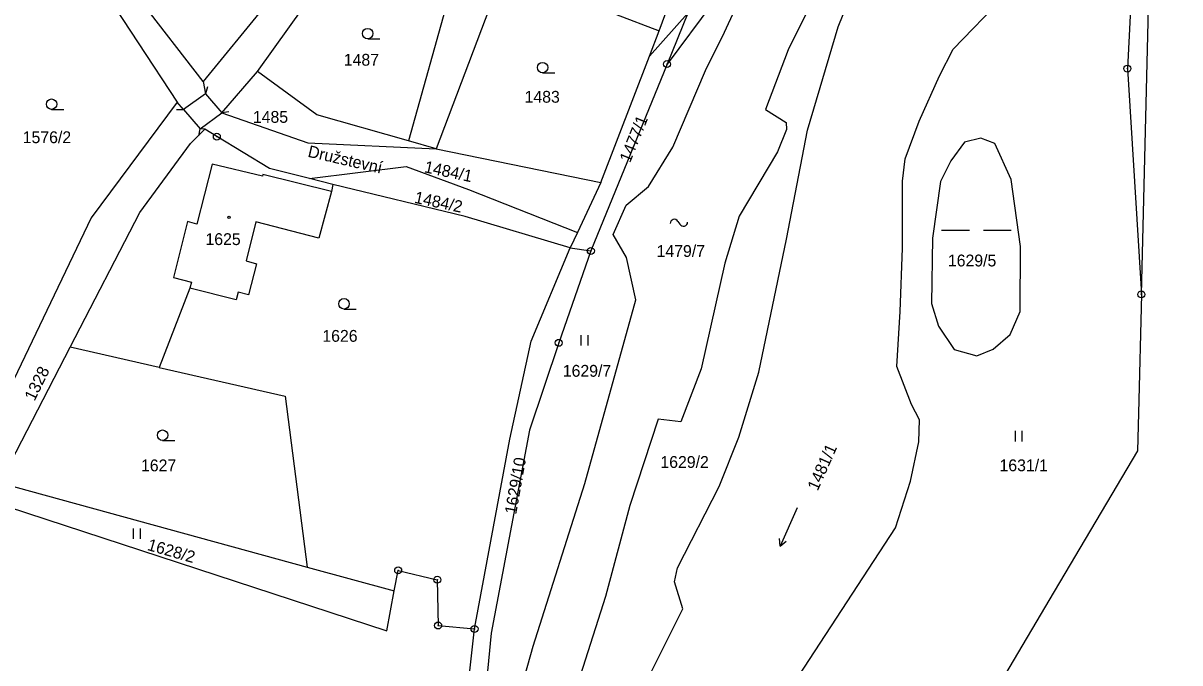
# Model space of a CAD drawing. Extents: x -562167 to -556918, y -1077891 to -1070763.
# Drawn here: x -559953.4 to -559787.3, y -1075702.3 to -1075610.4 of the extents above; entities that cross this region are included whole.
import ezdxf

# ---------------------------------------------------------------- set-up
doc = ezdxf.new("R2010")
doc.units = 0
for name, color, linetype in [('Hranice parcel', 7, 'Continuous'), ('Parcelní čísla', 7, 'Continuous'), ('Pop  PČ popisy', 7, 'Continuous'), ('Vnitřní kresba', 7, 'Continuous'), ('Značky bodu BP', 7, 'Continuous'), ('Značky budov', 7, 'Continuous'), ('Značky kultur', 7, 'Continuous')]:
    doc.layers.add(name, color=color, linetype=linetype)

msp = doc.modelspace()

# ---------------------------------------------------------------- linework, layer by layer
at = {"layer": 'Hranice parcel'}
for p, q in [((-559862.1, -1075611.5), (-559854.78, -1075591.85)), ((-559884.43, -1075602.93), (-559894.12, -1075628.44)), ((-559884.43, -1075602.93), (-559862.1, -1075611.5)), ((-559927.58, -1075618.76), (-559936.64, -1075607.08)), ((-559857.96, -1075608.94), (-559863.49, -1075615.13)), ((-559857.96, -1075608.94), (-559860.95, -1075616.27)), ((-559863.49, -1075615.13), (-559862.1, -1075611.5)), ((-559870.44, -1075633.29), (-559863.49, -1075615.13)), ((-559924.9, -1075623.27), (-559919.78, -1075617.35)), ((-559860.95, -1075616.27), (-559871.89, -1075643.13)), ((-559927.58, -1075618.76), (-559927.24, -1075620.53)), ((-559927.24, -1075620.53), (-559930.42, -1075622.82)), ((-559930.42, -1075622.82), (-559931.31, -1075621.77)), ((-559928.03, -1075625.58), (-559924.9, -1075623.27)), ((-559927.34, -1075625.65), (-559928.03, -1075625.58)), ((-559894.12, -1075628.44), (-559898.08, -1075627.32)), ((-559894.12, -1075628.44), (-559870.44, -1075633.29)), ((-559908.95, -1075633.57), (-559912.3, -1075632.74)), ((-559870.44, -1075633.29), (-559873.83, -1075640.49)), ((-559873.83, -1075640.49), (-559874.86, -1075642.69)), ((-559871.89, -1075643.13), (-559876.51, -1075656.33)), ((-559874.86, -1075642.69), (-559871.89, -1075643.13)), ((-559956.74, -1075676.44), (-559946.67, -1075656.93)), ((-559933.92, -1075659.85), (-559946.67, -1075656.93)), ((-559956.74, -1075676.44), (-559912.66, -1075688.55)), ((-559912.66, -1075688.55), (-559900.13, -1075691.98)), ((-559891.11, -1075720.29), (-559888.6, -1075697.43))]:
    msp.add_line(p, q, dxfattribs=at)
for points in [[(-559792.8, -1075649.37), (-559791.53, -1075598.42), (-559787.28, -1075562.3)], [(-559889.46, -1075563.42), (-559918.71, -1075607.97), (-559927.58, -1075618.76)], [(-559847.41, -1075712.45), (-559828.13, -1075682.93), (-559825.98, -1075676.19), (-559824.78, -1075670.53), (-559824.66, -1075667.4), (-559825.85, -1075665.17), (-559827.95, -1075659.74), (-559827.47, -1075651.81), (-559827.13, -1075642.74), (-559827.1, -1075633.12), (-559826.72, -1075629.87), (-559824.75, -1075624.46), (-559821.81, -1075617.95), (-559819.85, -1075614.15), (-559812.63, -1075606.6), (-559801.2, -1075592.81), (-559795.56, -1075587.44), (-559794.74, -1075587.64), (-559794.95, -1075589.93), (-559795.53, -1075593.81), (-559793.71, -1075595.14)], [(-559919.78, -1075617.35), (-559910.82, -1075604.82), (-559901.38, -1075589.18)], [(-559901.38, -1075589.18), (-559899.69, -1075589.85), (-559904.03, -1075601.09), (-559896.58, -1075603.92), (-559896.76, -1075604.39), (-559892.2, -1075606.17), (-559898.08, -1075627.32)], [(-559886.09, -1075719.02), (-559883.43, -1075711.48), (-559880.18, -1075699.93), (-559872.74, -1075676.56), (-559865.42, -1075650.17), (-559866.78, -1075644.07), (-559868.69, -1075640.78), (-559866.84, -1075636.53), (-559863.59, -1075633.88), (-559860.12, -1075628.22), (-559855.4, -1075617.21), (-559852.68, -1075611.71), (-559849.45, -1075604.61), (-559844.63, -1075595.88), (-559842.31, -1075591.31)], [(-559842.31, -1075591.31), (-559854.39, -1075607.48), (-559860.95, -1075616.27)], [(-559830.6, -1075592.95), (-559830.33, -1075593.67), (-559833.11, -1075596.14), (-559837.02, -1075601.09), (-559843.54, -1075614.23), (-559846.79, -1075622.8), (-559843.84, -1075624.67), (-559843.78, -1075625.66), (-559845.06, -1075628.9), (-559850.57, -1075638.13), (-559852.63, -1075644.86), (-559856.03, -1075660.05), (-559858.97, -1075667.66), (-559862.21, -1075667.29), (-559866.29, -1075679.71), (-559869.78, -1075692.79), (-559877, -1075715.45), (-559880.65, -1075726.57)], [(-559878.15, -1075730.03), (-559877.29, -1075727.54), (-559874, -1075719.14), (-559865.91, -1075709), (-559858.69, -1075694.56), (-559859.87, -1075690.66), (-559859.45, -1075688.67), (-559853.45, -1075676.96), (-559850.63, -1075669.86), (-559847.77, -1075660.52), (-559843.77, -1075641.43), (-559840.78, -1075625.79), (-559836.37, -1075610.95), (-559834.02, -1075605.09), (-559832.4, -1075602.14), (-559823.05, -1075594.01)], [(-559793.71, -1075595.14), (-559794.81, -1075616.92), (-559792.8, -1075649.37)], [(-559945.91, -1075596.7), (-559942.51, -1075604.65), (-559931.31, -1075621.77)], [(-559898.08, -1075627.32), (-559911.27, -1075623.58), (-559919.78, -1075617.35)], [(-559931.31, -1075621.77), (-559943.66, -1075638.35), (-559961.21, -1075674.9)], [(-559924.9, -1075623.27), (-559912.57, -1075627.59), (-559894.12, -1075628.44)], [(-559946.67, -1075656.93), (-559936.68, -1075637.58), (-559929.4, -1075627.67), (-559927.34, -1075625.65)], [(-559912.3, -1075632.74), (-559918.07, -1075631.29), (-559925.62, -1075626.69), (-559927.34, -1075625.65)], [(-559811.51, -1075632.85), (-559813.84, -1075627.67), (-559815.86, -1075626.9), (-559818.22, -1075627.52), (-559820.18, -1075630.17), (-559821.65, -1075633.13), (-559822.82, -1075641.27), (-559822.97, -1075650.69), (-559821.94, -1075653.92), (-559819.72, -1075657.27), (-559816.46, -1075658.18), (-559814.11, -1075657.23), (-559811.65, -1075655.11), (-559810.22, -1075651.84), (-559810.17, -1075642.47), (-559811.51, -1075632.85)], [(-559912.3, -1075632.74), (-559898.43, -1075631.01), (-559889.48, -1075634.29), (-559873.83, -1075640.49)], [(-559908.95, -1075633.57), (-559909.17, -1075634.59), (-559910.97, -1075641.3), (-559920.01, -1075638.94), (-559921.42, -1075644.55), (-559919.92, -1075644.96), (-559921.05, -1075649.44), (-559922.56, -1075649.06), (-559922.84, -1075650.16), (-559929.48, -1075648.49), (-559933.92, -1075659.85)], [(-559874.86, -1075642.69), (-559889.96, -1075638.17), (-559908.95, -1075633.57)], [(-559888.6, -1075697.43), (-559883.54, -1075670.15), (-559880.47, -1075656.09), (-559874.86, -1075642.69)], [(-559792.8, -1075649.37), (-559793.22, -1075666.45), (-559793.36, -1075671.85), (-559805.33, -1075692.07), (-559812.48, -1075704.13), (-559822.05, -1075711.99)], [(-559876.51, -1075656.33), (-559880.72, -1075668.86), (-559886.19, -1075698.06), (-559887.96, -1075716.42)], [(-559933.92, -1075659.85), (-559915.78, -1075664), (-559912.85, -1075687.07), (-559912.66, -1075688.55)], [(-559958.43, -1075678.96), (-559901.22, -1075697.73), (-559900.13, -1075691.98)], [(-559900.13, -1075691.98), (-559899.57, -1075689.02), (-559893.96, -1075690.37), (-559893.83, -1075696.94), (-559888.6, -1075697.43)]]:
    msp.add_lwpolyline(points, dxfattribs=at)
at = {"layer": 'Vnitřní kresba'}
for p, q in [((-559926.95, -1075619.57), (-559927.24, -1075620.53)), ((-559927.24, -1075620.53), (-559924.9, -1075623.27)), ((-559931.42, -1075622.8), (-559930.42, -1075622.82)), ((-559930.42, -1075622.82), (-559928.03, -1075625.58)), ((-559923.91, -1075623.13), (-559924.9, -1075623.27)), ((-559928.19, -1075626.57), (-559928.03, -1075625.58)), ((-559926.27, -1075630.65), (-559928.48, -1075639.3)), ((-559919.05, -1075632.4), (-559926.27, -1075630.65)), ((-559919.01, -1075632.14), (-559919.05, -1075632.4)), ((-559909.17, -1075634.59), (-559919.01, -1075632.14)), ((-559929.82, -1075638.91), (-559931.83, -1075646.92)), ((-559928.48, -1075639.3), (-559929.82, -1075638.91)), ((-559931.83, -1075646.92), (-559929.25, -1075647.63)), ((-559929.25, -1075647.63), (-559929.48, -1075648.49))]:
    msp.add_line(p, q, dxfattribs=at)
at = {"layer": 'Značky bodu BP'}
for centre, radius in [((-559860.95, -1075616.27), 0.5), ((-559860.95, -1075616.27), 0.0303), ((-559794.81, -1075616.92), 0.5), ((-559794.81, -1075616.92), 0.0303), ((-559925.62, -1075626.69), 0.5), ((-559925.62, -1075626.69), 0.0303), ((-559871.89, -1075643.13), 0.5), ((-559871.89, -1075643.13), 0.0303), ((-559792.8, -1075649.37), 0.5), ((-559792.8, -1075649.37), 0.0303), ((-559876.51, -1075656.33), 0.5), ((-559876.51, -1075656.33), 0.0303), ((-559899.57, -1075689.02), 0.5), ((-559899.57, -1075689.02), 0.0303), ((-559893.96, -1075690.37), 0.5), ((-559893.96, -1075690.37), 0.0303), ((-559893.83, -1075696.94), 0.5), ((-559893.83, -1075696.94), 0.0303), ((-559888.6, -1075697.43), 0.5), ((-559888.6, -1075697.43), 0.0303)]:
    msp.add_circle(centre, radius, dxfattribs=at)
at = {"layer": 'Značky budov'}
msp.add_line((-559859.39, -1075638.88), (-559859.09, -1075639.28), dxfattribs=at)
msp.add_circle((-559923.86, -1075638.3), 0.175, dxfattribs=at)
for centre, start, end in [((-559859.9, -1075639.17), 29.2914, 181.2189), ((-559858.58, -1075638.99), 209.2914, 1.2189)]:
    msp.add_arc(centre, 0.588, start, end, dxfattribs=at)
at = {"layer": 'Značky kultur'}
for p, q in [((-559903.95, -1075612.65), (-559902.2, -1075612.65)), ((-559878.82, -1075617.53), (-559877.07, -1075617.53)), ((-559949.35, -1075622.79), (-559947.6, -1075622.79)), ((-559821.54, -1075640.15), (-559817.52, -1075640.15)), ((-559815.51, -1075640.15), (-559811.49, -1075640.15)), ((-559907.35, -1075651.47), (-559905.6, -1075651.47)), ((-559873.28, -1075656.71), (-559873.28, -1075655.21)), ((-559872.28, -1075656.71), (-559872.28, -1075655.21)), ((-559933.41, -1075670.35), (-559931.66, -1075670.35)), ((-559810.91, -1075670.49), (-559810.91, -1075668.99)), ((-559809.91, -1075670.49), (-559809.91, -1075668.99)), ((-559842.27, -1075680.05), (-559844.7, -1075685.53)), ((-559937.58, -1075684.51), (-559937.58, -1075683.01)), ((-559936.58, -1075684.51), (-559936.58, -1075683.01)), ((-559844.7, -1075685.53), (-559844.77, -1075684.44)), ((-559844.7, -1075685.53), (-559843.85, -1075684.84))]:
    msp.add_line(p, q, dxfattribs=at)
for centre in [(-559903.95, -1075611.9), (-559878.82, -1075616.78), (-559949.35, -1075622.04), (-559907.35, -1075650.72), (-559933.41, -1075669.6)]:
    msp.add_circle(centre, 0.75, dxfattribs=at)

# ---------------------------------------------------------------- texts
at = {"layer": 'Parcelní čísla'}
for s, p in [('1487', (-559907.38, -1075616.51)), ('1483', (-559881.41, -1075621.83)), ('1485', (-559920.44, -1075624.72)), ('1576/2', (-559953.5, -1075627.64)), ('1625', (-559927.25, -1075642.28)), ('1479/7', (-559862.45, -1075643.99)), ('1629/5', (-559820.6, -1075645.35)), ('1626', (-559910.46, -1075656.18)), ('1629/7', (-559875.92, -1075661.2)), ('1627', (-559936.51, -1075674.79)), ('1629/2', (-559861.9, -1075674.3)), ('1631/1', (-559813.19, -1075674.78))]:
    msp.add_text(s, height=1.7, dxfattribs=at).set_placement(p)
for s, rotation, p in [('1477/1', 68, (-559866.26, -1075630.55)), ('1484/1', 348, (-559895.92, -1075631.81)), ('1484/2', 348, (-559897.34, -1075636.2)), ('1328', 64, (-559951.81, -1075664.8)), ('1481/1', 66, (-559839.31, -1075677.7)), ('1629/10', 80, (-559882.62, -1075681.05)), ('1628/2', 344, (-559935.72, -1075686.07))]:
    msp.add_text(s, height=1.7, rotation=rotation, dxfattribs=at).set_placement(p)
at = {"layer": 'Pop  PČ popisy'}
msp.add_text('Družstevní', height=1.7, rotation=347, dxfattribs=at).set_placement((-559912.65, -1075629.58))

doc.saveas('drawing.dxf')
